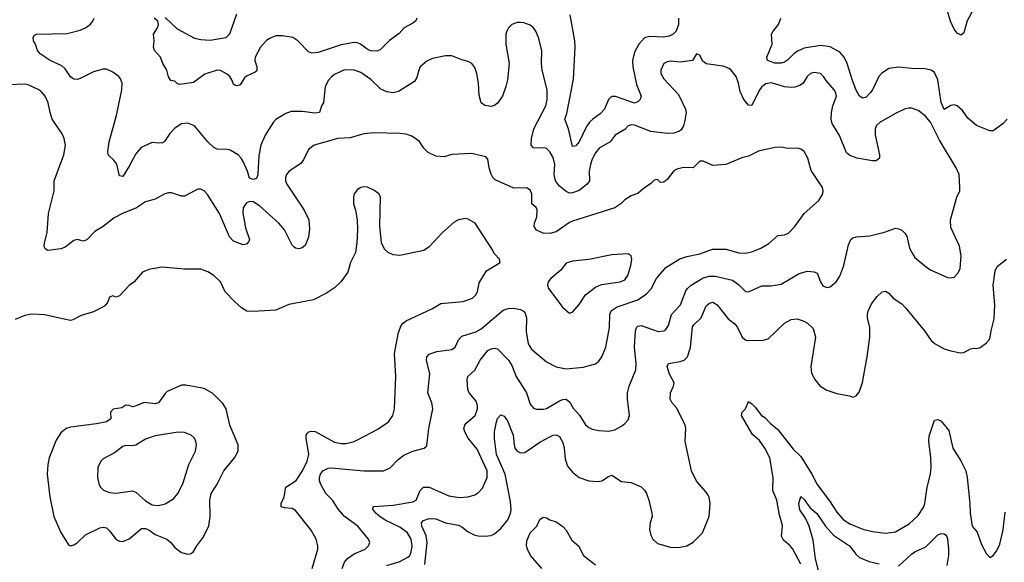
# Model space of a CAD drawing. Header units: inches. Extents: x 1305375 to 1407406, y 744550 to 841633.
# Tile 306 of 509: x 1373258 to 1379298, y 780869 to 784200. Entities that reach past the tile are written whole.
import ezdxf

# ---------------------------------------------------------------- set-up
doc = ezdxf.new("R2010")
doc.units = ezdxf.units.IN
doc.header["$MEASUREMENT"] = 0
doc.layers.add('B3778', color=7, linetype='Continuous')

msp = doc.modelspace()

# ---------------------------------------------------------------- linework, layer by layer
at = {"layer": 'B3778', "color": 5}
for points, elevation in [([(1379110, 784263.6), (1379070, 784191.8), (1379050, 784118), (1379034.6, 784105.4), (1379010, 784116.2), (1378990, 784142.5), (1378968.7, 784190), (1378950, 784251.6)], 1080), ([(1375509.7, 780850), (1375590, 780874), (1375639.5, 780900.5), (1375650.6, 780910), (1375660.6, 780930), (1375665.7, 780970), (1375659.5, 781010), (1375636.5, 781050), (1375590, 781084.9), (1375505.2, 781125.2), (1375470, 781147.5), (1375443.8, 781170), (1375424.4, 781195.6), (1375426, 781210), (1375430, 781211.5), (1375550, 781219), (1375670, 781239.2), (1375690, 781250.4), (1375715.4, 781310), (1375735.3, 781330), (1375770, 781330.2), (1375890, 781276.8), (1375954.1, 781265.9), (1376009.8, 781270.2), (1376050, 781282), (1376070, 781294.6), (1376096.5, 781323.5), (1376125.8, 781390), (1376126, 781430), (1376064, 781564), (1376010, 781631.1), (1375987.9, 781670), (1375982.8, 781690), (1375988.6, 781710), (1375997.9, 781722.1), (1376052.8, 781770), (1376066.8, 781810), (1376066.8, 781830), (1376057.6, 781857.6), (1376015.6, 781910), (1376006.4, 781930), (1376003.1, 781990), (1376008.2, 782010), (1376050, 782048.8), (1376082, 782110), (1376130, 782168), (1376150, 782179.7), (1376170, 782183.5), (1376190, 782178.2), (1376257.7, 782110), (1376277.7, 782077.7), (1376304.6, 782010), (1376366.7, 781910), (1376390, 781839.1), (1376410, 781815.8), (1376429.2, 781809.2), (1376472, 781808), (1376490, 781813.8), (1376570, 781860.6), (1376590, 781868.3), (1376610, 781869.1), (1376632.6, 781852.6), (1376654.1, 781814.1), (1376692.2, 781772.2), (1376730, 781712.2), (1376750, 781696), (1376770, 781686.3), (1376810, 781676.9), (1376870, 781673.1), (1376910, 781681.7), (1376950, 781704), (1376970, 781721.5), (1376990, 781744.2), (1376999.3, 781770), (1376986.4, 781870), (1376986.4, 781910), (1376996.4, 781950), (1377038.5, 782050), (1377040.3, 782090), (1377029.8, 782190), (1377036.8, 782290), (1377042.3, 782310), (1377050, 782318.9), (1377070, 782322.8), (1377173.9, 782286.1), (1377209, 782290), (1377221.3, 782298.7), (1377237.6, 782322.4), (1377256.8, 782390), (1377312.3, 782450), (1377345, 782535), (1377354.2, 782550), (1377376.4, 782570), (1377450, 782614.3), (1377490, 782624.3), (1377524.4, 782624.4), (1377630, 782600.2), (1377670, 782572.2), (1377710, 782531.4), (1377730, 782528.4), (1377810, 782564.9), (1377865.7, 782565.7), (1377930, 782576.9), (1378039.1, 782640.9), (1378090, 782655.8), (1378131.3, 782651.3), (1378150, 782643.1), (1378170.2, 782590.2), (1378185.5, 782565.5), (1378210, 782556.5), (1378230, 782559.5), (1378266.6, 782590), (1378290, 782626), (1378313, 782690), (1378343.1, 782816.9), (1378357, 782850), (1378370, 782860.4), (1378390, 782866.7), (1378472.5, 782872.5), (1378564.2, 782895.8), (1378630, 782919.3), (1378650, 782916.4), (1378670, 782906.7), (1378688.4, 782890), (1378699.5, 782870), (1378717.2, 782797.2), (1378730.4, 782770), (1378750, 782740.5), (1378820.5, 782680.5), (1378850, 782661.6), (1378950, 782618), (1378970, 782614), (1378990, 782618.8), (1379014.9, 782645.1), (1379027.6, 782672.4), (1379033, 782750), (1379023, 782810), (1378970, 782924), (1378968.5, 782970), (1379007.8, 783110), (1379025.1, 783150), (1379025.6, 783170), (1379020.5, 783250), (1379003.9, 783290), (1378901, 783461), (1378845.4, 783570), (1378812.4, 783610), (1378770, 783641.5), (1378730, 783656.9), (1378710, 783657.4), (1378690, 783651.5), (1378630, 783624), (1378570.4, 783590), (1378537.1, 783570), (1378514.4, 783550), (1378506.4, 783530), (1378506.6, 783493.4), (1378533.1, 783370), (1378531.8, 783350), (1378520.6, 783339.4), (1378510, 783333.3), (1378490, 783333.7), (1378393.2, 783350), (1378350, 783365.1), (1378330, 783382.9), (1378287.8, 783487.8), (1378241.6, 783561.6), (1378236.4, 783590), (1378238.3, 783630), (1378246.3, 783670), (1378268.2, 783730), (1378265.1, 783750), (1378254.3, 783770), (1378205.7, 783825.7), (1378190, 783851.6), (1378170, 783869.4), (1378130, 783875.4), (1378110, 783869.5), (1378088.5, 783850), (1378063.8, 783810), (1378043.7, 783796.3), (1378014.1, 783785.9), (1377990, 783783.2), (1377950, 783786.6), (1377870, 783811.6), (1377834.9, 783805.1), (1377811.6, 783788.4), (1377796.1, 783770), (1377750, 783672.3), (1377730, 783674.5), (1377699.6, 783710), (1377678.6, 783758.6), (1377668.2, 783810), (1377653, 783850), (1377622, 783890), (1377610, 783899.6), (1377573.7, 783913.7), (1377469.7, 783929.7), (1377446.3, 783946.3), (1377430, 783980.9), (1377410, 783989.3), (1377384.7, 783950), (1377310, 783939.8), (1377250, 783944.4), (1377230, 783941.7), (1377208.9, 783930), (1377190.3, 783890), (1377192, 783870), (1377210, 783837.1), (1377300.6, 783740.6), (1377342.4, 783650), (1377345.8, 783630), (1377339, 783581), (1377330, 783549), (1377316.2, 783523.8), (1377304.9, 783515.1), (1377270, 783503.7), (1377230, 783500.5), (1377130, 783513.8), (1377030, 783551.7), (1377010, 783553.8), (1376991.8, 783548.2), (1376970, 783525.4), (1376910.4, 783490), (1376880.5, 783450), (1376812.4, 783410), (1376790, 783382.9), (1376770, 783343.7), (1376759.1, 783310), (1376751.3, 783270), (1376754.3, 783210), (1376740.2, 783190), (1376690, 783151.9), (1376650, 783136.5), (1376630, 783134.8), (1376610, 783144), (1376570, 783177.3), (1376546, 783210), (1376537, 783250), (1376541.5, 783310), (1376530, 783353.2), (1376510, 783389), (1376489.3, 783409.3), (1376473.2, 783413.2), (1376418, 783410), (1376410, 783412.3), (1376396.2, 783430), (1376397.2, 783470), (1376412.8, 783530), (1376486.2, 783670), (1376494.4, 783710), (1376493.5, 783770), (1376463, 783890), (1376458.7, 783930), (1376460.7, 784010), (1376441.6, 784090), (1376423.7, 784130), (1376410, 784149.2), (1376390, 784166), (1376350, 784179.5), (1376330, 784181.6), (1376310, 784181.6), (1376277.3, 784170), (1376257.1, 784150), (1376246.4, 784130), (1376240.4, 784110), (1376241.1, 784050), (1376261.5, 783930), (1376250.2, 783830.2), (1376241.2, 783790), (1376219.1, 783730), (1376190, 783688), (1376170, 783673.3), (1376147.5, 783667.5), (1376112.5, 783672.5), (1376089.3, 783689.3), (1376075.9, 783735.9), (1376072.7, 783810), (1376062.9, 783870), (1376050, 783905.6), (1376031, 783930), (1376010, 783944), (1375970, 783952.6), (1375910, 783978.7), (1375870, 783978.7), (1375790, 783961.3), (1375755.6, 783944.4), (1375715.5, 783910), (1375706, 783890), (1375695.1, 783844.9), (1375679.6, 783820.4), (1375582, 783758), (1375550.2, 783749.8), (1375510, 783756.8), (1375473.7, 783773.7), (1375412.6, 783832.6), (1375350, 783876.1), (1375310, 783888.8), (1375250, 783891.9), (1375190, 783863.9), (1375170, 783849.7), (1375151.6, 783828.4), (1375132.4, 783790), (1375122, 783690), (1375110.4, 783670), (1375098, 783630), (1375070, 783625.2), (1374990, 783637), (1374923.6, 783636.4), (1374890, 783623.5), (1374830, 783586), (1374812.1, 783567.9), (1374763, 783490), (1374737.3, 783430), (1374725.5, 783365.5), (1374719.6, 783250), (1374710, 783224.7), (1374690, 783218.9), (1374667.6, 783227.6), (1374654.8, 783270), (1374628.1, 783330), (1374617.2, 783350), (1374598, 783370), (1374550, 783397.8), (1374530, 783403.5), (1374470, 783405.1), (1374450, 783414.3), (1374411.5, 783450), (1374330, 783547.3), (1374290, 783564.7), (1374250, 783559.6), (1374210, 783533.3), (1374178.7, 783501.3), (1374147.3, 783452.7), (1374135.6, 783444.4), (1374110, 783441), (1374070, 783444.8), (1374004.1, 783415.9), (1373970, 783376.3), (1373930, 783299.6), (1373890, 783237.2), (1373870, 783242), (1373853.3, 783313.3), (1373836.6, 783336.6), (1373800.9, 783370), (1373798.4, 783390), (1373806.8, 783450), (1373851.8, 783611.8), (1373884, 783770), (1373886.3, 783810), (1373877.2, 783837.2), (1373867.3, 783850), (1373830, 783878.3), (1373790, 783895.1), (1373770, 783896), (1373710, 783879.2), (1373630, 783837.7), (1373610, 783832.8), (1373590, 783835.1), (1373570, 783849.6), (1373537.1, 783897.1), (1373516.5, 783916.5), (1373444.7, 783950), (1373383.6, 783990), (1373367.3, 784010), (1373355.1, 784050), (1373343.5, 784070), (1373341.1, 784090), (1373350, 784103.8), (1373361.2, 784110), (1373550, 784115.9), (1373630, 784136.3), (1373661.1, 784150), (1373690.4, 784169.6), (1373706.8, 784190), (1373714.3, 784210)], 1140), ([(1375694.5, 784210), (1375687.6, 784192.4), (1375670, 784177.6), (1375617.1, 784150), (1375585.8, 784114.2), (1375527.2, 784072.8), (1375470, 784014.3), (1375450, 784007.3), (1375410, 784008.9), (1375390, 784018.2), (1375348.6, 784048.6), (1375330, 784057.4), (1375310, 784060.2), (1375230, 784044.9), (1375090, 783999.1), (1375050, 783994), (1375030, 784001.7), (1374963.8, 784070), (1374934.3, 784090), (1374870, 784101.6), (1374830, 784099.9), (1374790, 784084.1), (1374770, 784068.9), (1374735.4, 784030), (1374702.3, 783970), (1374700.2, 783950), (1374712.6, 783910), (1374713.3, 783886.7), (1374703.4, 783876.6), (1374650, 783852.3), (1374637.6, 783842.4), (1374610, 783799.3), (1374590, 783792.7), (1374578, 783798), (1374570, 783804), (1374560.4, 783830), (1374546.4, 783850), (1374527.7, 783867.7), (1374490, 783888.2), (1374470.2, 783889.8), (1374394.9, 783865.1), (1374325.2, 783814.8), (1374241.5, 783801.5), (1374226.3, 783806.3), (1374210, 783822), (1374186.3, 783826.3), (1374170, 783848), (1374160.9, 783890), (1374137, 783930), (1374121.6, 783970), (1374086, 784010), (1374078, 784030), (1374082.7, 784070), (1374078, 784110), (1374104, 784150), (1374109.2, 784170), (1374106, 784190), (1374084, 784210)], 1120), ([(1374150, 784212.2), (1374223.8, 784143.8), (1374330, 784086.8), (1374370, 784077.1), (1374425.7, 784074.3), (1374524, 784090), (1374547.4, 784112.6), (1374590, 784235.8)], 1120), ([(1377299, 784210), (1377299.1, 784170), (1377285.2, 784130), (1377267, 784110), (1377242, 784098), (1377207, 784093), (1377123.5, 784096.5), (1377091.7, 784088.3), (1377055.8, 784050), (1377030, 784000.9), (1377018.2, 783950), (1377019.5, 783910), (1377042.5, 783802.5), (1377070, 783730.8), (1377063.6, 783710), (1377050, 783694.8), (1377030, 783687.5), (1376912.4, 783727.6), (1376892.5, 783727.5), (1376879.6, 783720.4), (1376870.2, 783709.8), (1376845.4, 783650), (1376818.8, 783621.2), (1376773.2, 783590), (1376752.8, 783570), (1376735.9, 783544.1), (1376690, 783448.9), (1376670, 783426.2), (1376650, 783421.6), (1376624.9, 783530), (1376602.5, 783590), (1376615.2, 783624.8), (1376655.4, 783835.4), (1376666.6, 784030), (1376663.4, 784070), (1376634.4, 784230)], 1120), ([(1379316, 783590), (1379290, 783561.3), (1379230, 783518.4), (1379210, 783518), (1379127.6, 783550), (1379074.5, 783594.5), (1379041.4, 783641.4), (1379010, 783670.8), (1378990, 783676.8), (1378970, 783673.3), (1378930, 783647.6), (1378910, 783692.3), (1378890.3, 783830), (1378870, 783874.8), (1378850, 783890.8), (1378810, 783898.9), (1378730, 783899.8), (1378650, 783909), (1378590, 783899.8), (1378544.4, 783870), (1378528.4, 783850), (1378490.2, 783770), (1378475.6, 783750), (1378450, 783723.1), (1378430, 783718), (1378409.8, 783729.8), (1378390, 783767), (1378366.5, 783826.5), (1378334.5, 783930), (1378315.4, 783970), (1378290, 783999.9), (1378230, 784032.9), (1378170, 784040.3), (1378070, 784025.4), (1378030, 784005.8), (1378007.2, 783990), (1377968.3, 783951.7), (1377950, 783938.8), (1377930, 783932.3), (1377890, 783933.7), (1377845.4, 783950), (1377841.8, 783970), (1377873.6, 784050), (1377870.8, 784110), (1377880.4, 784130), (1377913.5, 784170), (1377926.8, 784210)], 1120), ([(1375237, 780830), (1375249.9, 780870), (1375268.1, 780891.9), (1375310, 780921.5), (1375378.4, 780950), (1375398.4, 780970), (1375405.1, 780990), (1375398.4, 781010), (1375331.9, 781090), (1375250.6, 781150.6), (1375213.7, 781193.7), (1375176.4, 781250), (1375136.4, 781290), (1375105.4, 781345.4), (1375097.8, 781370), (1375097.4, 781390), (1375102.5, 781410), (1375118.2, 781430), (1375150, 781446.2), (1375170, 781449.3), (1375370, 781429.2), (1375490, 781430.3), (1375531.7, 781448.3), (1375580.2, 781499.8), (1375614.1, 781525.9), (1375670, 781551.4), (1375739, 781570), (1375756.6, 781583.4), (1375769, 781690), (1375792.1, 781810), (1375786.6, 781846.6), (1375761.7, 781910), (1375773.4, 782026.6), (1375754.5, 782110), (1375756, 782130), (1375770, 782146.8), (1375816.3, 782163.7), (1375910, 782174.3), (1375929.7, 782190), (1375950, 782233.4), (1375970, 782256), (1376055.6, 782284.4), (1376090, 782302.2), (1376224.3, 782415.7), (1376253.9, 782426.1), (1376290, 782428.8), (1376330, 782419.8), (1376348.9, 782410), (1376358.4, 782398.4), (1376366.4, 782370), (1376365.2, 782285.2), (1376376.5, 782210), (1376397.6, 782177.6), (1376490, 782099), (1376550, 782069.1), (1376610, 782056.5), (1376713.8, 782066.2), (1376790, 782087.7), (1376810, 782104.2), (1376829.1, 782130.9), (1376853.3, 782190), (1376877.1, 782310), (1376878.2, 782390), (1376887.1, 782412.9), (1376922.5, 782437.5), (1377050, 782480.2), (1377103.5, 782516.5), (1377132.9, 782547.1), (1377165.4, 782610), (1377221, 782679), (1377307.7, 782732.3), (1377350, 782746.3), (1377430, 782763.2), (1377509, 782791), (1377590, 782790.2), (1377670, 782769.3), (1377710, 782766.5), (1377750, 782773.8), (1377803.9, 782796.1), (1377853.6, 782826.4), (1377910, 782874.9), (1377950, 782878.7), (1377974, 782890), (1378013.6, 782930), (1378069.8, 783010.2), (1378160.7, 783090), (1378185.1, 783130), (1378187.6, 783150), (1378183.6, 783170), (1378114.1, 783274.1), (1378093, 783350), (1378069.7, 783389.7), (1378050, 783404.5), (1378030, 783411.6), (1377970, 783409.7), (1377930, 783416.9), (1377890, 783415.1), (1377790, 783393), (1377730, 783362.4), (1377688.8, 783351.2), (1377589.3, 783310.7), (1377510, 783305.4), (1377450, 783331.9), (1377430, 783330.7), (1377390, 783289.5), (1377330, 783291.5), (1377290, 783282.9), (1377270, 783271.6), (1377230, 783218.4), (1377210, 783202), (1377190, 783200.9), (1377170, 783219.3), (1377150, 783214.5), (1377130, 783194), (1377080.3, 783159.7), (1377050, 783132.7), (1377010, 783117.6), (1376970, 783094), (1376945.7, 783070), (1376910, 783044.5), (1376650, 782963.5), (1376630, 782953.8), (1376550, 782896.8), (1376510, 782887.8), (1376470, 782889.8), (1376428.5, 782908.5), (1376414, 782930), (1376416.3, 782950), (1376430.8, 782990), (1376432.1, 783032.1), (1376426.1, 783046.1), (1376400.5, 783070), (1376398.9, 783130), (1376390, 783152.3), (1376370, 783167), (1376290, 783166), (1376175.8, 783215.8), (1376161.5, 783230), (1376150.5, 783250.5), (1376138.6, 783290), (1376130, 783344), (1376117.7, 783357.7), (1376030, 783379.2), (1375910, 783372.3), (1375862.6, 783357.4), (1375810, 783361), (1375764.1, 783384.1), (1375738, 783410), (1375710, 783451.6), (1375664.6, 783484.6), (1375630, 783496.3), (1375590, 783502), (1375430, 783504.7), (1375370, 783498.4), (1375285.7, 783474.3), (1375210, 783469.8), (1375064.9, 783430), (1375030, 783402.9), (1375000, 783340), (1374983.6, 783316.4), (1374910.6, 783270), (1374895.8, 783250), (1374889, 783230), (1374889, 783211), (1374896.1, 783190), (1375004, 783030), (1375032.3, 782970), (1375035.1, 782915.1), (1375030, 782864), (1375010, 782813.2), (1374990, 782798.4), (1374970, 782793.6), (1374950, 782796.2), (1374942.5, 782802.5), (1374930, 782814.5), (1374882.9, 782910), (1374848.2, 782950), (1374730, 783056.8), (1374690, 783080.7), (1374670, 783082.8), (1374650, 783075.3), (1374638.4, 783061.6), (1374630, 783045.2), (1374626.6, 783013.4), (1374642.8, 782922.8), (1374667.7, 782850), (1374663, 782837), (1374650, 782821.2), (1374630, 782817.2), (1374570, 782839.6), (1374545.7, 782865.7), (1374483.1, 783010), (1374410, 783127.3), (1374389.2, 783150), (1374370, 783158.7), (1374350, 783158.7), (1374270, 783115.6), (1374250, 783116.9), (1374190, 783136.2), (1374170, 783137), (1374148.5, 783131.5), (1374090, 783098.4), (1374030, 783082), (1373974.6, 783045.4), (1373888.4, 783010), (1373837.5, 782982.5), (1373769.2, 782930.8), (1373719.7, 782900.3), (1373670, 782847.8), (1373650, 782840.5), (1373610, 782849.6), (1373590, 782844.7), (1373536.4, 782803.6), (1373510, 782792.8), (1373430, 782782), (1373414, 782794), (1373408.3, 782810), (1373409.7, 782830), (1373427.1, 782892.9), (1373434.7, 783010), (1373469.7, 783150), (1373469.6, 783210), (1373529.7, 783370), (1373539.6, 783430), (1373531.8, 783470), (1373518.9, 783498.9), (1373458.3, 783590), (1373444.4, 783630), (1373432.4, 783690), (1373414, 783730), (1373390, 783758), (1373371.6, 783771.6), (1373310, 783799.2), (1373290, 783804.2), (1373190, 783798.9)], 1160), ([(1375051.8, 780830), (1375087.3, 780950), (1375087.4, 780970), (1375077.3, 781010), (1375046.1, 781066.1), (1374950, 781186.6), (1374930, 781198), (1374882.6, 781202.6), (1374861.6, 781210), (1374861.8, 781230), (1374880.2, 781270), (1374891.1, 781330), (1374954, 781370), (1374993.9, 781430), (1375022.1, 781490), (1375031.9, 781530), (1375015.3, 781630), (1375016.3, 781650), (1375021.4, 781658.6), (1375031, 781669), (1375046.3, 781673.7), (1375070, 781670.9), (1375190, 781606.8), (1375230, 781597.1), (1375261.6, 781598.4), (1375309.3, 781610), (1375330, 781620.2), (1375454.5, 781685.5), (1375519.6, 781730), (1375548, 781770), (1375557.7, 781810), (1375564.6, 782010), (1375557, 782150), (1375581.5, 782278.5), (1375597.4, 782322.6), (1375610, 782337.6), (1375629.4, 782350), (1375790, 782427.4), (1375842, 782458), (1375979, 782470), (1376036.3, 782490), (1376057.2, 782510), (1376066.8, 782530), (1376076.6, 782583.4), (1376122.3, 782657.7), (1376205.2, 782710), (1376201.2, 782730), (1376170, 782762.7), (1376154, 782794), (1376052.3, 782950), (1376010, 782976), (1375990, 782979.3), (1375950, 782972), (1375922.9, 782957.1), (1375849.3, 782890.7), (1375770, 782805.1), (1375738, 782782), (1375590, 782752.6), (1375550, 782756.3), (1375519.3, 782770), (1375495.1, 782790), (1375478.4, 782830), (1375466.8, 782933.2), (1375472.5, 783112.5), (1375462, 783130), (1375430, 783153.2), (1375392.1, 783172.1), (1375370, 783172.7), (1375350, 783169.2), (1375330, 783157.2), (1375310.8, 783130), (1375304.9, 783110), (1375305.5, 783070), (1375318, 783030), (1375328, 782970), (1375330.6, 782910), (1375325.5, 782830), (1375318, 782770), (1375288.4, 782710), (1375270.4, 782650), (1375229.1, 782590.9), (1375190, 782554.5), (1375139.9, 782520.1), (1375059.9, 782480.1), (1374910, 782451.3), (1374830, 782416.9), (1374690, 782407.8), (1374651.3, 782411.3), (1374618, 782430), (1374575.1, 782470), (1374519.3, 782530), (1374489.3, 782590), (1374449.7, 782629.7), (1374412.2, 782652.2), (1374370, 782667.3), (1374270, 782668), (1374130, 782679.6), (1374050, 782666), (1374010.7, 782650), (1373960.7, 782590), (1373930, 782567), (1373870, 782504), (1373850, 782495.3), (1373830, 782504), (1373810, 782497.2), (1373796.8, 782463.2), (1373778.5, 782441.5), (1373710, 782407), (1373635.9, 782384.1), (1373583.8, 782356.2), (1373570, 782354), (1373530, 782360.4), (1373410, 782387.6), (1373330, 782391.1), (1373290, 782383), (1373230, 782358.7)], 1180), ([(1375744, 780856), (1375757.8, 780990), (1375750.9, 781030.9), (1375724.4, 781090), (1375722.6, 781110), (1375735.1, 781124.9), (1375770, 781136.8), (1375810, 781134.5), (1375870, 781110.8), (1375950, 781097.2), (1375970, 781087.2), (1376010, 781055.9), (1376050, 781036), (1376070, 781030.3), (1376110, 781028.9), (1376150, 781033.1), (1376170, 781042.7), (1376210, 781076.9), (1376252.8, 781130), (1376270, 781168.4), (1376274.1, 781190), (1376270, 781242.7), (1376236.3, 781410), (1376183.1, 781530), (1376170.5, 781629.5), (1376169.9, 781670.1), (1376184.1, 781730), (1376190, 781750.7), (1376210, 781773.4), (1376230, 781764.9), (1376250, 781737.1), (1376286.4, 781650), (1376290.8, 781590), (1376296.6, 781570), (1376310, 781551.1), (1376330, 781539.8), (1376357.8, 781542.2), (1376450, 781605.2), (1376510, 781639.1), (1376530, 781649), (1376550, 781650.2), (1376570, 781640.3), (1376590, 781604.4), (1376598.1, 781570), (1376604.4, 781504.4), (1376618.8, 781458.8), (1376650, 781421.1), (1376690.5, 781390), (1376750, 781368.1), (1376804.3, 781364.3), (1376830, 781369.3), (1376870, 781395.2), (1376890, 781402.7), (1376950, 781365.6), (1377010, 781358), (1377070, 781332.3), (1377090.8, 781310.8), (1377102.4, 781290), (1377116.9, 781250), (1377135.6, 781170), (1377137.4, 781150), (1377125.2, 781110), (1377122, 781070), (1377130, 781034.8), (1377141.7, 781010), (1377170, 780984), (1377250, 780962), (1377300.5, 780959.5), (1377350, 780970.4), (1377390, 780992.7), (1377447.3, 781050), (1377488.2, 781150), (1377494.7, 781230), (1377487.7, 781267.7), (1377481, 781281), (1377470, 781299), (1377410, 781367), (1377378.9, 781430), (1377341.2, 781610), (1377345.1, 781690), (1377341.5, 781710), (1377290, 781814.3), (1377258.9, 781850), (1377248, 781870), (1377251.2, 781910), (1377269.7, 781950), (1377273.1, 781970), (1377244.3, 782024.3), (1377231.1, 782070), (1377238, 782090), (1377310, 782100.6), (1377333.5, 782110), (1377354.5, 782130), (1377372.3, 782187.7), (1377386, 782314), (1377393.2, 782326.8), (1377438.7, 782370), (1377470, 782443), (1377490, 782460.3), (1377510, 782464.9), (1377537, 782450), (1377604, 782364), (1377646.5, 782330), (1377661.5, 782310), (1377690.2, 782250.2), (1377711.7, 782231.7), (1377810, 782230.2), (1377850, 782240.2), (1377950, 782337.6), (1377990, 782359.5), (1378030, 782362.3), (1378069.3, 782349.3), (1378090, 782336.9), (1378124.9, 782304.9), (1378139.7, 782250), (1378111.4, 782070), (1378115.6, 782030), (1378135.3, 781990), (1378169.3, 781949.3), (1378210, 781926), (1378270, 781904.9), (1378349.1, 781890.9), (1378370, 781882.8), (1378390, 781890.8), (1378407.8, 781912.2), (1378428.5, 781971.5), (1378457.6, 782130), (1378473.6, 782250), (1378473.5, 782310), (1378459.3, 782370), (1378458.9, 782390), (1378463.2, 782410), (1378483.7, 782456.3), (1378518.9, 782501.1), (1378550, 782528.5), (1378570, 782534), (1378590, 782520.4), (1378615.8, 782490), (1378670, 782454.6), (1378691.6, 782431.6), (1378808.5, 782290), (1378850, 782230.6), (1378874, 782210), (1378930, 782179.3), (1378970, 782166.4), (1379030, 782155.3), (1379050, 782157), (1379090, 782178.4), (1379110, 782183.8), (1379130, 782182), (1379150, 782186.8), (1379190, 782216.3), (1379204.9, 782235.1), (1379211.6, 782250), (1379216.9, 782290), (1379235.8, 782364.2), (1379241, 782450), (1379229.4, 782570), (1379241.8, 782658.2), (1379254.8, 782685.2), (1379311.1, 782730)], 1120), ([(1378050, 780856.3), (1378000.4, 780950), (1377984.4, 780970), (1377944.5, 781004.5), (1377936.9, 781016.9), (1377932.1, 781030), (1377936.8, 781090), (1377933.1, 781110), (1377918.6, 781158.6), (1377903.1, 781250), (1377878.1, 781310), (1377879.9, 781390), (1377859.7, 781510), (1377830.2, 781570.2), (1377796.8, 781616.8), (1377754, 781654), (1377687.1, 781770), (1377691.1, 781790), (1377710, 781810.4), (1377730, 781854.8), (1377750, 781842.4), (1377770, 781821.7), (1377808.9, 781770), (1377830, 781757.2), (1377862.8, 781722.8), (1377910, 781684.7), (1378003.9, 781563.9), (1378050, 781517.7), (1378117.6, 781410), (1378150, 781346), (1378226.1, 781246.1), (1378270, 781177.2), (1378310, 781131.1), (1378350, 781104), (1378430, 781073), (1378490, 781058), (1378570, 781047.7), (1378630, 781055.2), (1378714.5, 781105.5), (1378770, 781156.9), (1378803.9, 781210), (1378811.2, 781230), (1378825.2, 781330), (1378844.8, 781410), (1378849.8, 781450), (1378847.6, 781510), (1378835.3, 781610), (1378836.4, 781643.6), (1378870, 781740.5), (1378890, 781746), (1378910, 781734.9), (1378957.8, 781677.8), (1378983.2, 781570), (1379032.5, 781492.5), (1379062, 781430), (1379070.1, 781390), (1379086.7, 781230), (1379088.6, 781170), (1379100.2, 781090), (1379132.8, 781052.8), (1379158.9, 780978.9), (1379190, 780921), (1379210, 780898), (1379230, 780910.8), (1379250, 780937.3), (1379270, 780979.1), (1379291.4, 781068.6), (1379302.9, 781177.1)], 1080), ([(1378158.9, 780818.9), (1378140.4, 780890), (1378125.5, 781005.5), (1378102.1, 781090), (1378079.1, 781139.1), (1378044.2, 781190), (1378038.4, 781230), (1378050, 781273), (1378070, 781253.7), (1378104.9, 781204.9), (1378148.7, 781168.7), (1378201.2, 781090), (1378250, 781035.7), (1378348.3, 780970), (1378390, 780916.5), (1378410, 780898.8), (1378470, 780873.8), (1378530, 780859.7)], 1060), ([(1376461.1, 780830), (1376392.5, 780910), (1376372.5, 780950), (1376367.7, 780970), (1376370, 781000.5), (1376390, 781048.8), (1376429.9, 781090.1), (1376450, 781130.8), (1376470, 781145.5), (1376490, 781141.3), (1376510, 781128.7), (1376550, 781117.3), (1376590, 781088.8), (1376610, 781065.7), (1376645, 781005), (1376685.5, 780970), (1376717, 780910), (1376790, 780854)], 1080), ([(1378650, 780845.4), (1378730, 780918.6), (1378750, 780932.5), (1378816.3, 780963.7), (1378890, 781037.1), (1378910, 781044.9), (1378930, 781044), (1378937.3, 781037.3), (1378946.4, 781026.4), (1378950, 781012), (1378956.3, 780950), (1378955.3, 780910), (1378945.5, 780850)], 1060)]:
    msp.add_lwpolyline(points, dxfattribs=dict(at, elevation=elevation))
for points, elevation in [([(1376990, 782762.9), (1376890, 782756.8), (1376750, 782727.1), (1376650, 782716.3), (1376610, 782704.5), (1376577.4, 782662.6), (1376516.3, 782610), (1376500.7, 782590), (1376496.3, 782570), (1376503, 782550), (1376590, 782433.4), (1376630, 782398), (1376650, 782404.7), (1376690, 782452), (1376729.2, 782510.8), (1376790, 782556.9), (1376826.9, 782573.1), (1376941.2, 782590), (1376970, 782602.8), (1376988.9, 782630), (1377006.8, 782690), (1377012.6, 782730), (1377009.3, 782750)], 1180), ([(1374276.6, 781956.6), (1374250, 781956.4), (1374163.5, 781916.5), (1374150, 781904.2), (1374110, 781848), (1374090, 781841.1), (1374022, 781850), (1373966.8, 781826.8), (1373950, 781823.7), (1373930, 781831.6), (1373910, 781833), (1373883.8, 781816.2), (1373830.7, 781809.3), (1373814.8, 781790), (1373818, 781750), (1373791.3, 781730), (1373730, 781718.3), (1373570, 781698.7), (1373543.8, 781690), (1373510, 781662.9), (1373481.1, 781618.9), (1373438.7, 781510), (1373430.3, 781470), (1373425.7, 781410), (1373442.6, 781270), (1373467, 781150), (1373510, 781050.8), (1373556.8, 780976.8), (1373570, 780970.7), (1373590, 780976.3), (1373610, 780988.4), (1373661.9, 781038.1), (1373750, 781080.2), (1373770, 781084), (1373790, 781079.5), (1373810, 781061.3), (1373850, 781008.7), (1373870, 780998), (1373890, 780996.5), (1373930, 781013.6), (1374004.8, 781075.2), (1374030, 781076.9), (1374050, 781067.7), (1374090, 781038.5), (1374160.5, 781010), (1374184.4, 780990), (1374210, 780959.3), (1374250, 780928.5), (1374290, 780918), (1374310, 780922), (1374325.1, 780934.9), (1374344.5, 780970), (1374381.5, 781018.5), (1374418.5, 781090), (1374426.4, 781150), (1374424.2, 781250), (1374433.5, 781290), (1374470, 781348.2), (1374509.7, 781430), (1374575.1, 781510), (1374598.7, 781550), (1374598.9, 781590), (1374547.6, 781710), (1374525.4, 781810), (1374503.7, 781843.7), (1374444, 781904), (1374390, 781936)], 1220), ([(1374230, 781667.4), (1374090, 781645.8), (1374030, 781623.9), (1373970, 781588.6), (1373950, 781582.7), (1373910, 781584.8), (1373890, 781579.8), (1373838.8, 781541.2), (1373770, 781503), (1373755.8, 781490), (1373737, 781450), (1373734.9, 781390), (1373745.1, 781345.1), (1373753, 781330), (1373771.8, 781311.8), (1373810, 781298), (1373850, 781294), (1373950, 781306.9), (1373970, 781299.6), (1374030, 781246.4), (1374070, 781221.8), (1374110, 781217.7), (1374150, 781228.3), (1374202.5, 781257.5), (1374229.1, 781290.9), (1374258.4, 781350), (1374296.5, 781470), (1374336.1, 781550), (1374343.1, 781590), (1374339.7, 781610), (1374331.2, 781630), (1374309.8, 781649.8), (1374270, 781665.4)], 1240)]:
    msp.add_lwpolyline(points, close=True, dxfattribs=dict(at, elevation=elevation))

doc.saveas('drawing.dxf')
